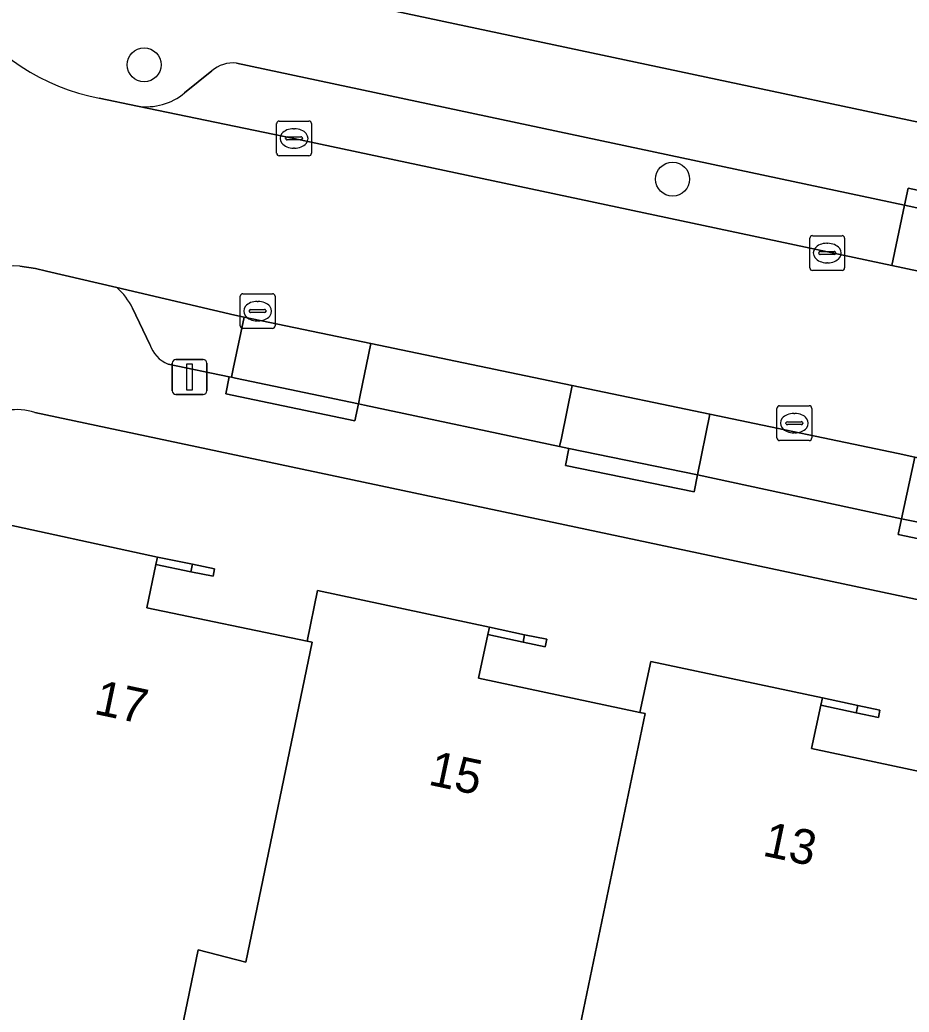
# Model space of a CAD drawing. Extents: x 160455 to 162082, y 388339 to 389736.
# Drawn here: x 161667.51 to 161693.1, y 388441.71 to 388470.25 of the extents above; entities that cross this region are included whole.
import ezdxf

# ---------------------------------------------------------------- set-up
doc = ezdxf.new("R2010")
doc.units = 0
for name, color, linetype in [('IMGEO_Boom', 7, 'Continuous'), ('IMGEO_Erf', 7, 'Continuous'), ('IMGEO_Kolk', 7, 'Continuous'), ('IMGEO_Lichtmast', 7, 'Continuous'), ('IMGEO_Pand', 7, 'Continuous'), ('IMGEO_Pand_nummerreeks', 7, 'Continuous'), ('IMGEO_Parkeervlak_open', 7, 'Continuous'), ('IMGEO_Rijbaan_lokaal_open', 7, 'Continuous'), ('IMGEO_Voetpad_open', 7, 'Continuous')]:
    doc.layers.add(name, color=color, linetype=linetype)

msp = doc.modelspace()

# ---------------------------------------------------------------- linework, layer by layer
at = {"layer": 'IMGEO_Boom'}
for centre in [(161671.088, 388468.96), (161686.295, 388465.672)]:
    msp.add_circle(centre, 0.489, dxfattribs=at)
at = {"layer": 'IMGEO_Erf'}
for points in [[(161670.764, 388472.111), (161709.904, 388463.799), (161745.143, 388456.356)], [(161744.149, 388442.806), (161667.94, 388458.961)], [(161666.522, 388455.868), (161671.471, 388454.796), (161672.477, 388454.592), (161673.117, 388454.46), (161673.073, 388454.245), (161672.433, 388454.377), (161671.426, 388454.581), (161671.169, 388453.341), (161675.777, 388452.384), (161676.079, 388453.839), (161681.027, 388452.785), (161682.035, 388452.566), (161682.675, 388452.434), (161682.631, 388452.219), (161681.991, 388452.351), (161680.981, 388452.571), (161680.714, 388451.319), (161685.356, 388450.329), (161685.669, 388451.795), (161690.608, 388450.753), (161691.621, 388450.531), (161692.261, 388450.399), (161692.217, 388450.184), (161691.577, 388450.316), (161690.563, 388450.539), (161690.297, 388449.289), (161694.933, 388448.304)]]:
    msp.add_lwpolyline(points, dxfattribs=at)
for points in [[(161671.471, 388454.796), (161671.426, 388454.581), (161672.433, 388454.377), (161672.477, 388454.592)], [(161681.027, 388452.785), (161680.981, 388452.571), (161681.991, 388452.351), (161682.035, 388452.566)], [(161690.608, 388450.753), (161690.563, 388450.539), (161691.577, 388450.316), (161691.621, 388450.531)]]:
    msp.add_lwpolyline(points, close=True, dxfattribs=at)
msp.add_arc((161667.421, 388457.278), 1.762, 72.8579, 174.5803, dxfattribs=at)
at = {"layer": 'IMGEO_Kolk'}
for p, q in [((161674.902, 388466.416), (161674.902, 388467.268)), ((161674.977, 388467.342), (161675.829, 388467.342)), ((161675.903, 388467.268), (161675.903, 388466.416)), ((161675.39, 388467.122), (161675.415, 388467.122)), ((161675.161, 388466.836), (161675.161, 388466.848)), ((161675.599, 388466.799), (161675.201, 388466.799)), ((161675.204, 388466.885), (161675.602, 388466.885)), ((161675.645, 388466.848), (161675.645, 388466.836)), ((161675.829, 388466.342), (161674.977, 388466.342)), ((161675.413, 388466.562), (161675.388, 388466.562)), ((161690.245, 388463.119), (161690.245, 388463.971)), ((161690.32, 388464.045), (161691.172, 388464.045)), ((161690.733, 388463.825), (161690.758, 388463.825)), ((161691.246, 388463.971), (161691.246, 388463.119)), ((161690.504, 388463.539), (161690.504, 388463.551)), ((161690.942, 388463.502), (161690.544, 388463.502)), ((161690.547, 388463.588), (161690.945, 388463.588)), ((161690.988, 388463.551), (161690.988, 388463.539)), ((161690.756, 388463.265), (161690.731, 388463.265)), ((161691.172, 388463.045), (161690.32, 388463.045)), ((161673.929, 388462.375), (161674.781, 388462.375)), ((161673.854, 388461.449), (161673.854, 388462.301)), ((161674.342, 388462.155), (161674.367, 388462.155)), ((161674.855, 388462.301), (161674.855, 388461.449)), ((161674.113, 388461.869), (161674.113, 388461.881)), ((161674.551, 388461.832), (161674.153, 388461.832)), ((161674.156, 388461.918), (161674.554, 388461.918)), ((161674.597, 388461.881), (161674.597, 388461.869)), ((161674.365, 388461.595), (161674.34, 388461.595)), ((161674.781, 388461.375), (161673.929, 388461.375)), ((161689.299, 388458.225), (161689.299, 388459.077)), ((161689.374, 388459.151), (161690.226, 388459.151)), ((161689.787, 388458.931), (161689.812, 388458.931)), ((161690.3, 388459.077), (161690.3, 388458.225)), ((161689.558, 388458.645), (161689.558, 388458.657)), ((161689.601, 388458.694), (161689.999, 388458.694)), ((161690.042, 388458.657), (161690.042, 388458.645)), ((161689.996, 388458.608), (161689.598, 388458.608)), ((161689.81, 388458.371), (161689.785, 388458.371)), ((161690.226, 388458.151), (161689.374, 388458.151))]:
    msp.add_line(p, q, dxfattribs=at)
for points in [[(161674.902, 388466.416), (161674.902, 388467.268)], [(161674.977, 388467.342), (161675.829, 388467.342)], [(161675.903, 388467.268), (161675.903, 388466.416)], [(161675.829, 388466.342), (161674.977, 388466.342)], [(161690.245, 388463.119), (161690.245, 388463.971)], [(161690.32, 388464.045), (161691.172, 388464.045)], [(161691.246, 388463.971), (161691.246, 388463.119)], [(161691.172, 388463.045), (161690.32, 388463.045)], [(161673.929, 388462.375), (161674.781, 388462.375)], [(161673.854, 388461.449), (161673.854, 388462.301)], [(161674.855, 388462.301), (161674.855, 388461.449)], [(161674.781, 388461.375), (161673.929, 388461.375)], [(161689.299, 388458.225), (161689.299, 388459.077)], [(161689.374, 388459.151), (161690.226, 388459.151)], [(161690.3, 388459.077), (161690.3, 388458.225)], [(161690.226, 388458.151), (161689.374, 388458.151)]]:
    msp.add_lwpolyline(points, dxfattribs=at)
for centre, radius, start, end in [((161674.979, 388467.266), 0.0765, 91.552, 178.448), ((161674.979, 388467.266), 0.0765, 91.552, 178.448), ((161675.827, 388467.266), 0.0765, 1.552, 88.448), ((161675.827, 388467.266), 0.0765, 1.552, 88.448), ((161675.201, 388466.845), 0.0403, 85.8775, 175.7526), ((161675.198, 388466.835), 0.0366, 178.938, 274.7102), ((161675.602, 388466.842), 0.043, 264.8664, 352.4533), ((161675.606, 388466.847), 0.0386, 1.7309, 96.639), ((161674.979, 388466.418), 0.0765, 181.552, 268.448), ((161674.979, 388466.418), 0.0765, 181.552, 268.448), ((161675.827, 388466.418), 0.0765, 271.552, 358.448), ((161675.827, 388466.418), 0.0765, 271.552, 358.448), ((161690.322, 388463.969), 0.0765, 91.552, 178.448), ((161690.322, 388463.969), 0.0765, 91.552, 178.448), ((161691.17, 388463.969), 0.0765, 1.552, 88.448), ((161691.17, 388463.969), 0.0765, 1.552, 88.448), ((161690.544, 388463.548), 0.0403, 85.8775, 175.7526), ((161690.541, 388463.538), 0.0366, 178.938, 274.7102), ((161690.945, 388463.545), 0.043, 264.8664, 352.4533), ((161690.949, 388463.55), 0.0386, 1.7309, 96.639), ((161690.322, 388463.121), 0.0765, 181.552, 268.448), ((161690.322, 388463.121), 0.0765, 181.552, 268.448), ((161691.17, 388463.121), 0.0765, 271.552, 358.448), ((161691.17, 388463.121), 0.0765, 271.552, 358.448), ((161673.931, 388462.299), 0.0765, 91.552, 178.448), ((161673.931, 388462.299), 0.0765, 91.552, 178.448), ((161674.779, 388462.299), 0.0765, 1.552, 88.448), ((161674.779, 388462.299), 0.0765, 1.552, 88.448), ((161674.153, 388461.878), 0.0403, 85.8775, 175.7526), ((161674.15, 388461.868), 0.0366, 178.938, 274.7102), ((161674.554, 388461.875), 0.043, 264.8664, 352.4533), ((161674.558, 388461.88), 0.0386, 1.7309, 96.639), ((161673.931, 388461.451), 0.0765, 181.552, 268.448), ((161673.931, 388461.451), 0.0765, 181.552, 268.448), ((161674.779, 388461.451), 0.0765, 271.552, 358.448), ((161674.779, 388461.451), 0.0765, 271.552, 358.448), ((161689.376, 388459.075), 0.0765, 91.552, 178.448), ((161689.376, 388459.075), 0.0765, 91.552, 178.448), ((161690.224, 388459.075), 0.0765, 1.552, 88.448), ((161690.224, 388459.075), 0.0765, 1.552, 88.448), ((161689.598, 388458.654), 0.0403, 85.8775, 175.7526), ((161689.595, 388458.644), 0.0366, 178.938, 274.7102), ((161689.999, 388458.651), 0.043, 264.8664, 352.4533), ((161690.003, 388458.656), 0.0386, 1.7309, 96.639), ((161689.376, 388458.227), 0.0765, 181.552, 268.448), ((161689.376, 388458.227), 0.0765, 181.552, 268.448), ((161690.224, 388458.227), 0.0765, 271.552, 358.448), ((161690.224, 388458.227), 0.0765, 271.552, 358.448)]:
    msp.add_arc(centre, radius, start, end, dxfattribs=at)
for centre, major_axis, ratio, start_param, end_param in [((161675.389, 388466.842), (-0.387, 0.002), 0.722429, 4.712389, 7.853982), ((161675.414, 388466.842), (-0.39, 0.002), 0.717154, 1.570796, 4.712389), ((161690.732, 388463.545), (-0.387, 0.002), 0.722429, 4.712389, 7.853982), ((161690.757, 388463.545), (-0.39, 0.002), 0.717154, 1.570796, 4.712389), ((161674.341, 388461.875), (-0.387, 0.002), 0.722429, 4.712389, 7.853982), ((161674.366, 388461.875), (-0.39, 0.002), 0.717154, 1.570796, 4.712389), ((161689.786, 388458.651), (-0.387, 0.002), 0.722429, 4.712389, 7.853982), ((161689.811, 388458.651), (-0.39, 0.002), 0.717154, 1.570796, 4.712389)]:
    msp.add_ellipse(centre, major_axis=major_axis, ratio=ratio, start_param=start_param, end_param=end_param, dxfattribs=at)
at = {"layer": 'IMGEO_Lichtmast'}
for p, q in [((161671.9, 388459.579), (161671.9, 388460.379)), ((161671.9, 388460.379), (161671.9, 388459.579)), ((161672, 388460.479), (161672.79, 388460.479)), ((161672.79, 388460.479), (161672, 388460.479)), ((161672.89, 388460.379), (161672.89, 388459.579)), ((161672.89, 388459.579), (161672.89, 388460.379)), ((161672.79, 388459.479), (161672, 388459.479)), ((161672, 388459.479), (161672.79, 388459.479))]:
    msp.add_line(p, q, dxfattribs=at)
msp.add_lwpolyline([(161672.32, 388460.354), (161672.47, 388460.354), (161672.47, 388459.604), (161672.32, 388459.604), (161672.32, 388460.354)], dxfattribs=at)
for centre, start, end in [((161672, 388460.379), 90, 180), ((161672, 388460.379), 90, 180), ((161672.79, 388460.379), 0, 90), ((161672.79, 388460.379), 360, 90), ((161672, 388459.579), 180, 270), ((161672, 388459.579), 180, 270), ((161672.79, 388459.579), 270, 0), ((161672.79, 388459.579), 270, 0)]:
    msp.add_arc(centre, 0.1, start, end, dxfattribs=at)
at = {"layer": 'IMGEO_Pand'}
for points in [[(161675.924, 388452.353), (161675.777, 388452.384), (161671.169, 388453.341), (161671.426, 388454.581), (161671.471, 388454.796), (161666.522, 388455.868), (161664.292, 388445.383), (161663.118, 388445.635), (161663.042, 388445.276), (161660.224, 388431.996), (161665.116, 388430.958), (161666.294, 388430.708), (161667.196, 388434.96), (161665.853, 388435.241), (161666.954, 388440.5), (161671.807, 388439.484), (161672.327, 388441.97), (161672.647, 388443.497), (161674.013, 388443.149)], [(161673.117, 388454.46), (161672.477, 388454.592), (161672.433, 388454.377), (161673.073, 388454.245)], [(161677.064, 388440.975), (161681.923, 388439.953), (161682.226, 388441.442), (161683.446, 388441.131), (161683.592, 388441.094), (161685.503, 388450.298), (161685.356, 388450.329), (161680.714, 388451.319), (161680.981, 388452.571), (161681.027, 388452.785), (161676.079, 388453.839), (161675.777, 388452.384), (161675.924, 388452.353), (161674.013, 388443.149), (161672.647, 388443.497), (161672.327, 388441.97), (161671.807, 388439.484), (161669.813, 388429.961), (161675.874, 388428.676), (161676.776, 388432.928), (161675.431, 388433.211)], [(161682.675, 388452.434), (161682.035, 388452.566), (161681.991, 388452.351), (161682.631, 388452.219)], [(161685.356, 388450.329), (161685.503, 388450.298), (161683.592, 388441.094), (161683.446, 388441.131), (161682.226, 388441.442), (161681.923, 388439.953), (161679.394, 388427.929), (161685.445, 388426.646), (161686.347, 388430.898), (161685.002, 388431.181), (161686.006, 388435.952), (161690.865, 388434.93), (161691.803, 388439.417), (161693.023, 388439.106), (161693.169, 388439.069), (161695.08, 388448.273), (161694.933, 388448.304), (161690.297, 388449.289), (161690.563, 388450.539), (161690.608, 388450.753), (161685.669, 388451.795)], [(161691.621, 388450.531), (161691.577, 388450.316), (161692.217, 388450.184), (161692.261, 388450.399)]]:
    msp.add_lwpolyline(points, close=True, dxfattribs=at)
at = {"layer": 'IMGEO_Parkeervlak_open'}
for points in [[(161670.9, 388467.774), (161675.398, 388466.84), (161692.6, 388463.185), (161692.973, 388464.92), (161673.75, 388469.011)], [(161673.034, 388468.788), (161672.251, 388468.151)], [(161673.964, 388461.7), (161673.702, 388461.755), (161670.305, 388462.551)], [(161670.757, 388461.961), (161671.252, 388460.914)], [(161671.777, 388460.347), (161673.538, 388459.985), (161673.602, 388459.972), (161673.654, 388460.217), (161673.964, 388461.7)]]:
    msp.add_lwpolyline(points, dxfattribs=at)
for points in [[(161699.599, 388463.495), (161692.973, 388464.92), (161692.6, 388463.185), (161699.234, 388461.775)], [(161677.616, 388460.939), (161673.964, 388461.7), (161673.654, 388460.217), (161673.602, 388459.972), (161673.714, 388459.949), (161677.254, 388459.208), (161677.305, 388459.453)], [(161683.41, 388459.733), (161677.616, 388460.939), (161677.305, 388459.453), (161677.254, 388459.208), (161677.43, 388459.172), (161683.044, 388457.976), (161683.095, 388458.22)], [(161687.37, 388458.908), (161683.41, 388459.733), (161683.095, 388458.22), (161683.044, 388457.976), (161683.314, 388457.919), (161687.013, 388457.163)], [(161693.267, 388457.675), (161692.788, 388457.779), (161687.37, 388458.908), (161687.013, 388457.163), (161692.881, 388455.896)], [(161696.959, 388456.871), (161693.267, 388457.675), (161692.881, 388455.896), (161696.587, 388455.159)]]:
    msp.add_lwpolyline(points, close=True, dxfattribs=at)
for centre, radius, start, end in [((161673.656, 388468.053), 0.962, 84.3659, 130.2327), ((161671.158, 388469.458), 1.704, 261.2851, 309.8987), ((161669.038, 388461.112), 1.917, 26.2774, 48.6342), ((161672.151, 388461.22), 0.949, 198.7851, 246.8097)]:
    msp.add_arc(centre, radius, start, end, dxfattribs=at)
at = {"layer": 'IMGEO_Rijbaan_lokaal_open'}
for points in [[(161675.398, 388466.84), (161670.9, 388467.774), (161669.795, 388468.003)], [(161743.753, 388452.298), (161740.168, 388453.077), (161727.505, 388455.768), (161721.551, 388457.033), (161710.515, 388459.378), (161704.389, 388460.68), (161699.234, 388461.775), (161692.6, 388463.185), (161675.398, 388466.84)], [(161667.512, 388463.171), (161667.967, 388463.097), (161668.28, 388463.025), (161670.305, 388462.551), (161673.702, 388461.755), (161673.964, 388461.7), (161677.616, 388460.939), (161683.41, 388459.733), (161687.37, 388458.908), (161692.788, 388457.779), (161693.267, 388457.675), (161696.959, 388456.871), (161702.594, 388455.644), (161706.527, 388454.787), (161712.412, 388453.505), (161715.829, 388452.761), (161721.084, 388451.617), (161721.813, 388451.465), (161725.61, 388450.675), (161731.947, 388449.355), (161735.452, 388448.626), (161741.55, 388447.356), (161745.24, 388446.588)]]:
    msp.add_lwpolyline(points, dxfattribs=at)
for centre, radius, start, end in [((161670.912, 388473.979), 6.08, 213.4608, 259.4135), ((161667.33, 388456.826), 6.348, 88.3566, 115.9834)]:
    msp.add_arc(centre, radius, start, end, dxfattribs=at)
at = {"layer": 'IMGEO_Voetpad_open'}
for points in [[(161745.143, 388456.356), (161709.904, 388463.799), (161670.764, 388472.111)], [(161673.75, 388469.011), (161692.973, 388464.92), (161693.078, 388465.408), (161699.704, 388463.983), (161699.599, 388463.495), (161704.758, 388462.412), (161704.999, 388462.361), (161705.103, 388462.85), (161710.987, 388461.598), (161710.883, 388461.11), (161721.919, 388458.762), (161722.095, 388458.725), (161722.198, 388459.214), (161728.076, 388457.975), (161727.973, 388457.486), (161740.543, 388454.833), (161740.749, 388454.789), (161740.853, 388455.277), (161744.542, 388454.49), (161744.438, 388454.002)], [(161672.251, 388468.151), (161673.034, 388468.788)], [(161669.795, 388468.003), (161670.9, 388467.774)], [(161670.305, 388462.551), (161668.28, 388463.025), (161667.967, 388463.097), (161667.512, 388463.171)], [(161671.252, 388460.914), (161670.757, 388461.961)], [(161692.881, 388455.896), (161687.013, 388457.163), (161686.913, 388456.674), (161683.214, 388457.43), (161683.314, 388457.919), (161683.044, 388457.976), (161677.43, 388459.172), (161677.254, 388459.208), (161677.152, 388458.719), (161673.436, 388459.497), (161673.538, 388459.985), (161671.777, 388460.347)], [(161667.94, 388458.961), (161744.149, 388442.806), (161745.342, 388442.576)], [(161696.484, 388454.67), (161692.788, 388455.452), (161692.881, 388455.896)]]:
    msp.add_lwpolyline(points, dxfattribs=at)
for points in [[(161699.599, 388463.495), (161699.704, 388463.983), (161693.078, 388465.408), (161692.973, 388464.92)], [(161673.714, 388459.949), (161673.602, 388459.972), (161673.538, 388459.985), (161673.436, 388459.497), (161677.152, 388458.719), (161677.254, 388459.208)], [(161683.314, 388457.919), (161683.214, 388457.43), (161686.913, 388456.674), (161687.013, 388457.163)], [(161692.881, 388455.896), (161692.788, 388455.452), (161696.484, 388454.67), (161696.587, 388455.159)]]:
    msp.add_lwpolyline(points, close=True, dxfattribs=at)
for centre, radius, start, end in [((161670.912, 388473.979), 6.08, 213.4608, 259.4135), ((161673.656, 388468.053), 0.962, 84.3659, 130.2327), ((161671.158, 388469.458), 1.704, 261.2851, 309.8987), ((161667.33, 388456.826), 6.348, 88.3566, 115.9834), ((161669.038, 388461.112), 1.917, 26.2774, 48.6342), ((161672.151, 388461.22), 0.949, 198.7851, 246.8097), ((161667.421, 388457.278), 1.762, 72.8579, 174.5803)]:
    msp.add_arc(centre, radius, start, end, dxfattribs=at)

# ---------------------------------------------------------------- texts
at = {"layer": 'IMGEO_Pand_nummerreeks'}
for s, rotation, p in [('17', 348.0309, (161669.614, 388450.296)), ('15', 348.0309, (161679.234, 388448.257)), ('13', 348.0286, (161688.854, 388446.217))]:
    msp.add_text(s, height=1, rotation=rotation, dxfattribs=at).set_placement(p)

doc.saveas('drawing.dxf')
